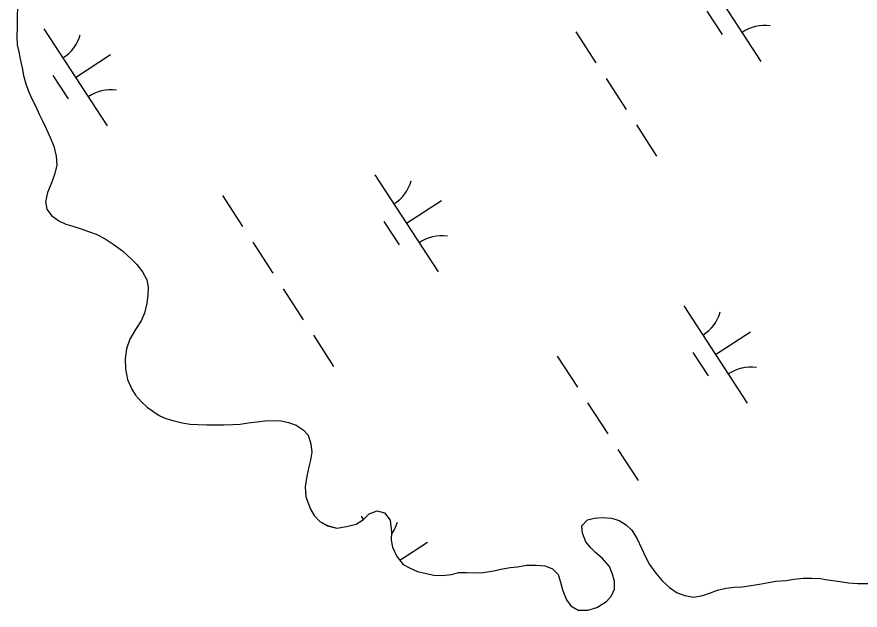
# Model space of a CAD drawing. Extents: x 3953924 to 3974542, y 193747 to 216192.
# Drawn here: x 3966460.6 to 3966824.7, y 207111.1 to 207367 of the extents above; entities that cross this region are included whole.
import ezdxf

# ---------------------------------------------------------------- set-up
doc = ezdxf.new("R2010")
doc.units = 0
doc.layers.add('V-TOPO-SHOR', color=7, linetype='Continuous')
doc.layers.add('V-WETL-SWMP', color=7, linetype='Continuous')

msp = doc.modelspace()

# ---------------------------------------------------------------- linework, layer by layer
at = {"layer": 'V-TOPO-SHOR'}
for points in [[(3966460.94, 207371.7), (3966460.79, 207366.74), (3966460.77, 207362.8), (3966460.62, 207358.35), (3966460.73, 207355.04), (3966461.48, 207351.98), (3966462.1, 207348.8), (3966462.84, 207345.11), (3966463.46, 207341.67), (3966464.46, 207338.1), (3966465.59, 207335.04), (3966467.1, 207331.73), (3966468.74, 207328.41), (3966470.25, 207325.1), (3966471.63, 207322.16), (3966473.27, 207318.85), (3966475.03, 207315.02), (3966476.54, 207311.2), (3966477.54, 207306.99), (3966477.9, 207303.05), (3966476.99, 207299.49), (3966475.7, 207295.68), (3966473.89, 207291.24), (3966472.98, 207287.17), (3966473.6, 207284.11), (3966475.62, 207281.3), (3966478.79, 207279), (3966481.71, 207277.58), (3966484.76, 207276.68), (3966487.94, 207275.77), (3966491.49, 207274.48), (3966494.79, 207273.32), (3966498.73, 207271.27), (3966502.66, 207268.7), (3966506.21, 207266.14), (3966510.13, 207262.56), (3966512.41, 207260.26), (3966514.81, 207257.06), (3966516.7, 207253.62), (3966517.32, 207250.43), (3966517.18, 207246.87), (3966516.78, 207243.44), (3966515.74, 207239.25), (3966514.32, 207235.82), (3966511.89, 207232.14), (3966509.45, 207227.96), (3966507.9, 207223.77), (3966507.37, 207219.44), (3966507.48, 207215.12), (3966508.34, 207210.53), (3966510.23, 207206.45), (3966511.87, 207203.77), (3966514.4, 207200.96), (3966516.93, 207198.66), (3966519.34, 207196.86), (3966522, 207195.07), (3966524.92, 207193.79), (3966528.48, 207192.75), (3966532.04, 207191.84), (3966535.47, 207191.31), (3966538.78, 207191.17), (3966542.59, 207191.02), (3966546.66, 207191), (3966549.84, 207190.99), (3966553.92, 207191.22), (3966556.97, 207191.33), (3966560.53, 207191.82), (3966564.35, 207192.31), (3966567.66, 207192.68), (3966571.1, 207192.92), (3966574.66, 207192.77), (3966577.84, 207191.99), (3966581.14, 207190.83), (3966584.18, 207188.9), (3966586.33, 207186.48), (3966587.46, 207182.78), (3966587.95, 207179.22), (3966587.42, 207175.78), (3966586.64, 207172.86), (3966585.86, 207168.8), (3966585.07, 207164.22), (3966585.43, 207159.89), (3966587.44, 207154.67), (3966588.95, 207151.86), (3966591.36, 207149.3), (3966594.66, 207147.5), (3966598.72, 207146.47), (3966602.93, 207147.08), (3966607.13, 207148.08), (3966610.32, 207150.22)], [(3966610.32, 207150.22), (3966612.75, 207152.63), (3966616.19, 207153.88), (3966619.37, 207153.11), (3966621.77, 207149.91), (3966622.38, 207144.82), (3966622.23, 207141.26), (3966622.85, 207138.2), (3966624.61, 207134.25), (3966627.4, 207130.8), (3966630.19, 207129.26), (3966633.62, 207127.72), (3966637.3, 207126.81), (3966640.6, 207126.16), (3966644.29, 207126.01), (3966648.24, 207126.5), (3966651.29, 207127.25), (3966654.86, 207127.23), (3966658.29, 207127.21), (3966661.98, 207127.32), (3966666.56, 207128.06), (3966669.62, 207128.68), (3966673.57, 207129.42), (3966676.75, 207129.79), (3966680.57, 207130.41), (3966685.02, 207130.51), (3966688.71, 207130.24), (3966691.89, 207128.82), (3966694.29, 207126.39), (3966695.29, 207123.08), (3966696.29, 207119.39), (3966697.92, 207115.43), (3966699.82, 207112.88), (3966702.99, 207111.08), (3966707.06, 207111.06), (3966711.01, 207112.19), (3966715.22, 207114.71), (3966717.4, 207117.24), (3966718.56, 207120.16), (3966718.57, 207123.47), (3966717.83, 207126.53), (3966716.44, 207129.84), (3966713.41, 207133.29), (3966710.62, 207135.72), (3966708.34, 207137.9), (3966706.32, 207140.58), (3966704.81, 207144.28), (3966704.57, 207147.46), (3966707, 207149.99), (3966709.93, 207150.74), (3966713.37, 207150.98), (3966717.31, 207150.7), (3966720.61, 207149.79), (3966723.66, 207147.87), (3966726.06, 207145.57), (3966728.46, 207141.87), (3966730.35, 207137.79), (3966731.98, 207134.09), (3966733.75, 207130.77), (3966736.53, 207127.07), (3966739.31, 207123.62), (3966742.35, 207120.8), (3966745.65, 207118.5), (3966748.95, 207117.34), (3966752.76, 207116.68), (3966756.83, 207117.42), (3966760.02, 207118.55), (3966763.08, 207119.68), (3966766.65, 207120.55), (3966770.34, 207120.92), (3966773.9, 207121.15), (3966777.47, 207121.64), (3966781.29, 207122.26), (3966784.34, 207122.88), (3966788.29, 207123.5), (3966792.74, 207123.86), (3966796.05, 207124.35), (3966800.13, 207124.84), (3966803.69, 207124.82), (3966807.5, 207124.67), (3966810.55, 207124.15), (3966815, 207123.49), (3966819.58, 207122.83), (3966823.65, 207122.56), (3966827.98, 207122.54)]]:
    msp.add_lwpolyline(points, dxfattribs=at)
at = {"layer": 'V-WETL-SWMP'}
for p, q in [((3966754.6, 207389.66), (3966781.87, 207347.76)), ((3966460.94, 207371.7), (3966460.79, 207366.74)), ((3966758.5, 207369.53), (3966765.04, 207359.47)), ((3966460.79, 207366.74), (3966460.77, 207362.8)), ((3966460.77, 207362.8), (3966460.62, 207358.35)), ((3966472.3, 207361.88), (3966499.58, 207319.98)), ((3966460.62, 207358.35), (3966460.73, 207355.04)), ((3966701.87, 207360.62), (3966710.6, 207347.21)), ((3966460.73, 207355.04), (3966461.48, 207351.98)), ((3966461.48, 207351.98), (3966462.1, 207348.8)), ((3966485.94, 207340.93), (3966501.03, 207350.75)), ((3966462.1, 207348.8), (3966462.84, 207345.11)), ((3966462.84, 207345.11), (3966463.46, 207341.67)), ((3966463.46, 207341.67), (3966464.46, 207338.1)), ((3966476.2, 207341.75), (3966482.75, 207331.69)), ((3966714.96, 207340.5), (3966723.69, 207327.1)), ((3966464.46, 207338.1), (3966465.59, 207335.04)), ((3966465.59, 207335.04), (3966467.1, 207331.73)), ((3966467.1, 207331.73), (3966468.74, 207328.41)), ((3966468.74, 207328.41), (3966470.25, 207325.09)), ((3966470.25, 207325.09), (3966471.63, 207322.16)), ((3966471.63, 207322.16), (3966473.27, 207318.85)), ((3966473.27, 207318.85), (3966475.03, 207315.02)), ((3966728.06, 207320.39), (3966736.79, 207306.98)), ((3966475.03, 207315.02), (3966476.54, 207311.2)), ((3966476.54, 207311.2), (3966477.53, 207306.99)), ((3966477.53, 207306.99), (3966477.9, 207303.05)), ((3966477.9, 207303.05), (3966476.99, 207299.49)), ((3966476.99, 207299.49), (3966475.7, 207295.68)), ((3966615.19, 207298.92), (3966642.47, 207257.02)), ((3966475.7, 207295.68), (3966473.89, 207291.24)), ((3966473.89, 207291.24), (3966472.98, 207287.17)), ((3966549.37, 207289.99), (3966558.1, 207276.58)), ((3966472.98, 207287.17), (3966473.6, 207284.11)), ((3966628.83, 207277.97), (3966643.92, 207287.79)), ((3966473.6, 207284.11), (3966475.62, 207281.3)), ((3966475.62, 207281.3), (3966478.79, 207279)), ((3966478.79, 207279), (3966481.71, 207277.58)), ((3966619.09, 207278.79), (3966625.64, 207268.73)), ((3966481.71, 207277.58), (3966484.76, 207276.68)), ((3966484.76, 207276.68), (3966487.94, 207275.77)), ((3966487.94, 207275.77), (3966491.49, 207274.48)), ((3966491.49, 207274.48), (3966494.79, 207273.32)), ((3966494.79, 207273.32), (3966498.73, 207271.27)), ((3966498.73, 207271.27), (3966502.66, 207268.7)), ((3966502.66, 207268.7), (3966506.21, 207266.14)), ((3966562.47, 207269.87), (3966571.19, 207256.46)), ((3966506.21, 207266.14), (3966510.13, 207262.56)), ((3966510.13, 207262.56), (3966512.41, 207260.26)), ((3966512.41, 207260.26), (3966514.81, 207257.06)), ((3966514.81, 207257.06), (3966516.7, 207253.62)), ((3966516.7, 207253.62), (3966517.32, 207250.43)), ((3966517.32, 207250.43), (3966517.18, 207246.87)), ((3966575.56, 207249.76), (3966584.29, 207236.35)), ((3966517.18, 207246.87), (3966516.78, 207243.44)), ((3966516.78, 207243.44), (3966515.74, 207239.25)), ((3966748.61, 207242.3), (3966775.89, 207200.4)), ((3966515.74, 207239.25), (3966514.32, 207235.82)), ((3966514.32, 207235.82), (3966511.89, 207232.14)), ((3966511.89, 207232.14), (3966509.45, 207227.96)), ((3966762.25, 207221.35), (3966777.34, 207231.17)), ((3966509.45, 207227.96), (3966507.9, 207223.77)), ((3966588.65, 207229.65), (3966597.38, 207216.24)), ((3966507.9, 207223.77), (3966507.37, 207219.44)), ((3966693.86, 207220.63), (3966702.59, 207207.22)), ((3966752.51, 207222.17), (3966759.06, 207212.11)), ((3966507.37, 207219.44), (3966507.47, 207215.12)), ((3966507.47, 207215.12), (3966508.34, 207210.53)), ((3966508.34, 207210.53), (3966510.23, 207206.45)), ((3966510.23, 207206.45), (3966511.87, 207203.77)), ((3966511.87, 207203.77), (3966514.4, 207200.96)), ((3966514.4, 207200.96), (3966516.93, 207198.66)), ((3966516.93, 207198.66), (3966519.34, 207196.86)), ((3966706.95, 207200.51), (3966715.68, 207187.1)), ((3966519.34, 207196.86), (3966522, 207195.07)), ((3966522, 207195.07), (3966524.92, 207193.78)), ((3966524.92, 207193.78), (3966528.48, 207192.75)), ((3966528.48, 207192.75), (3966532.04, 207191.84)), ((3966532.04, 207191.84), (3966535.47, 207191.31)), ((3966535.47, 207191.31), (3966538.78, 207191.17)), ((3966538.78, 207191.17), (3966542.59, 207191.02)), ((3966542.59, 207191.02), (3966549.84, 207190.99)), ((3966549.84, 207190.99), (3966553.92, 207191.22)), ((3966553.92, 207191.22), (3966556.97, 207191.33)), ((3966556.97, 207191.33), (3966560.53, 207191.82)), ((3966560.53, 207191.82), (3966564.35, 207192.31)), ((3966564.35, 207192.31), (3966567.66, 207192.68)), ((3966567.66, 207192.68), (3966571.1, 207192.91)), ((3966571.1, 207192.91), (3966574.66, 207192.77)), ((3966574.66, 207192.77), (3966577.84, 207191.99)), ((3966577.84, 207191.99), (3966581.14, 207190.83)), ((3966581.14, 207190.83), (3966584.18, 207188.9)), ((3966584.18, 207188.9), (3966586.33, 207186.48)), ((3966586.33, 207186.48), (3966587.46, 207182.78)), ((3966587.46, 207182.78), (3966587.95, 207179.22)), ((3966720.04, 207180.4), (3966728.77, 207166.99)), ((3966587.95, 207179.22), (3966587.42, 207175.78)), ((3966586.64, 207172.86), (3966585.86, 207168.8)), ((3966587.42, 207175.78), (3966586.64, 207172.86)), ((3966585.86, 207168.8), (3966585.07, 207164.22)), ((3966585.07, 207164.22), (3966585.43, 207159.89)), ((3966585.43, 207159.89), (3966587.44, 207154.67)), ((3966587.44, 207154.67), (3966588.96, 207151.86)), ((3966588.96, 207151.86), (3966591.36, 207149.3)), ((3966609.21, 207151.56), (3966610.15, 207150.11)), ((3966610.32, 207150.23), (3966612.75, 207152.63)), ((3966612.75, 207152.63), (3966616.19, 207153.88)), ((3966616.19, 207153.88), (3966619.37, 207153.11)), ((3966619.37, 207153.11), (3966621.77, 207149.91)), ((3966707, 207149.99), (3966709.93, 207150.74)), ((3966709.93, 207150.74), (3966713.37, 207150.98)), ((3966713.37, 207150.98), (3966717.31, 207150.7)), ((3966717.31, 207150.7), (3966720.62, 207149.79)), ((3966591.36, 207149.3), (3966594.66, 207147.51)), ((3966594.66, 207147.51), (3966598.72, 207146.47)), ((3966598.72, 207146.47), (3966602.93, 207147.08)), ((3966602.93, 207147.08), (3966607.13, 207148.08)), ((3966607.13, 207148.08), (3966610.32, 207150.23)), ((3966621.77, 207149.91), (3966622.38, 207144.82)), ((3966704.57, 207147.46), (3966707, 207149.99)), ((3966704.81, 207144.28), (3966704.57, 207147.46)), ((3966720.62, 207149.79), (3966723.66, 207147.87)), ((3966723.66, 207147.87), (3966726.06, 207145.57)), ((3966622.38, 207144.82), (3966622.23, 207141.26)), ((3966706.32, 207140.58), (3966704.81, 207144.28)), ((3966726.06, 207145.57), (3966728.46, 207141.87)), ((3966622.23, 207141.26), (3966622.85, 207138.2)), ((3966625.93, 207132.61), (3966637.93, 207140.43)), ((3966708.34, 207137.9), (3966706.32, 207140.58)), ((3966728.46, 207141.87), (3966730.35, 207137.79)), ((3966622.85, 207138.2), (3966624.61, 207134.25)), ((3966710.62, 207135.72), (3966708.34, 207137.9)), ((3966730.35, 207137.79), (3966731.98, 207134.09)), ((3966624.61, 207134.25), (3966627.4, 207130.8)), ((3966713.41, 207133.29), (3966710.62, 207135.72)), ((3966716.44, 207129.84), (3966713.41, 207133.29)), ((3966731.98, 207134.09), (3966733.75, 207130.77)), ((3966627.4, 207130.8), (3966630.19, 207129.26)), ((3966630.19, 207129.26), (3966633.61, 207127.72)), ((3966666.56, 207128.06), (3966669.62, 207128.68)), ((3966669.62, 207128.68), (3966673.57, 207129.42)), ((3966673.57, 207129.42), (3966676.75, 207129.79)), ((3966676.75, 207129.79), (3966680.57, 207130.4)), ((3966680.57, 207130.4), (3966685.02, 207130.51)), ((3966685.02, 207130.51), (3966688.71, 207130.24)), ((3966688.71, 207130.24), (3966691.89, 207128.82)), ((3966691.89, 207128.82), (3966694.29, 207126.39)), ((3966717.83, 207126.53), (3966716.44, 207129.84)), ((3966733.75, 207130.77), (3966736.53, 207127.07)), ((3966633.61, 207127.72), (3966637.3, 207126.81)), ((3966637.3, 207126.81), (3966640.6, 207126.15)), ((3966640.6, 207126.15), (3966644.29, 207126.01)), ((3966644.29, 207126.01), (3966648.24, 207126.5)), ((3966648.24, 207126.5), (3966651.29, 207127.24)), ((3966651.29, 207127.24), (3966658.29, 207127.21)), ((3966658.29, 207127.21), (3966661.98, 207127.32)), ((3966661.98, 207127.32), (3966666.56, 207128.06)), ((3966694.29, 207126.39), (3966695.29, 207123.08)), ((3966718.57, 207123.47), (3966717.83, 207126.53)), ((3966736.53, 207127.07), (3966739.31, 207123.62)), ((3966695.29, 207123.08), (3966696.29, 207119.39)), ((3966718.56, 207120.16), (3966718.57, 207123.47)), ((3966739.31, 207123.62), (3966742.35, 207120.8)), ((3966773.9, 207121.15), (3966777.47, 207121.65)), ((3966777.47, 207121.65), (3966781.29, 207122.26)), ((3966781.29, 207122.26), (3966784.34, 207122.88)), ((3966784.34, 207122.88), (3966788.29, 207123.5)), ((3966788.29, 207123.5), (3966792.74, 207123.86)), ((3966792.74, 207123.86), (3966796.05, 207124.35)), ((3966796.05, 207124.35), (3966800.13, 207124.84)), ((3966800.13, 207124.84), (3966803.69, 207124.82)), ((3966803.69, 207124.82), (3966807.5, 207124.67)), ((3966807.5, 207124.67), (3966810.56, 207124.15)), ((3966810.56, 207124.15), (3966815, 207123.49)), ((3966815, 207123.49), (3966819.58, 207122.83)), ((3966819.58, 207122.83), (3966823.65, 207122.56)), ((3966823.65, 207122.56), (3966827.98, 207122.54)), ((3966696.29, 207119.39), (3966697.92, 207115.43)), ((3966717.4, 207117.24), (3966718.56, 207120.16)), ((3966742.35, 207120.8), (3966745.65, 207118.5)), ((3966745.65, 207118.5), (3966748.95, 207117.34)), ((3966756.83, 207117.42), (3966760.02, 207118.55)), ((3966760.02, 207118.55), (3966763.08, 207119.68)), ((3966763.08, 207119.68), (3966766.65, 207120.55)), ((3966766.65, 207120.55), (3966770.34, 207120.92)), ((3966770.34, 207120.92), (3966773.9, 207121.15)), ((3966697.92, 207115.43), (3966699.82, 207112.88)), ((3966711.01, 207112.19), (3966715.22, 207114.71)), ((3966715.22, 207114.71), (3966717.4, 207117.24)), ((3966748.95, 207117.34), (3966752.76, 207116.68)), ((3966752.76, 207116.68), (3966756.83, 207117.42)), ((3966699.82, 207112.88), (3966702.99, 207111.08)), ((3966702.99, 207111.08), (3966707.06, 207111.06)), ((3966707.06, 207111.06), (3966711.01, 207112.19))]:
    msp.add_line(p, q, dxfattribs=at)
for centre, start, end in [((3966783.5, 207345.69), 82.2901, 123.8337), ((3966471.07, 207364.21), 302.2901, 343.8338), ((3966501.21, 207317.91), 82.2901, 123.8337), ((3966613.96, 207301.25), 302.2901, 343.8338), ((3966644.1, 207254.95), 82.2901, 123.8337), ((3966747.38, 207244.63), 302.2901, 343.8338), ((3966777.52, 207198.33), 82.2901, 123.8337), ((3966607.98, 207153.89), 324.5265, 343.8338)]:
    msp.add_arc(centre, 17.62, start, end, dxfattribs=at)

doc.saveas('drawing.dxf')
